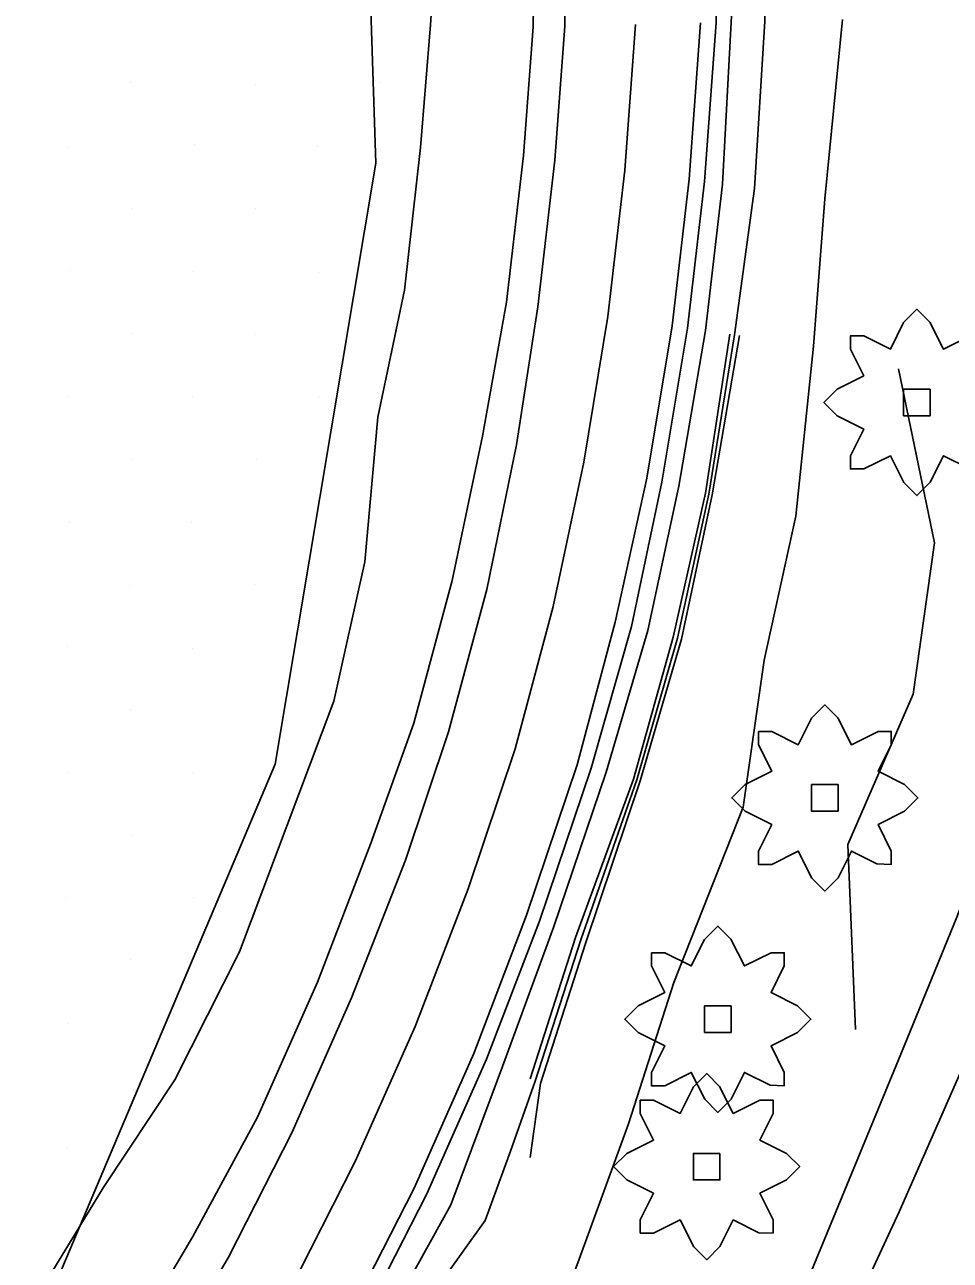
# Model space of a CAD drawing. Extents: x 1602514 to 1609837, y 863887 to 871157.
# Drawn here: x 1605346.8 to 1605503.5, y 865828.9 to 866038 of the extents above; entities that cross this region are included whole.
import ezdxf

# ---------------------------------------------------------------- set-up
doc = ezdxf.new("R2010")
doc.units = 0
for name, color, linetype in [('Environmental-New trees', 7, 'Continuous'), ('Survey-Centerline', 7, 'Continuous'), ('Survey-Edge of pavement', 7, 'Continuous'), ('Survey-Flow line', 7, 'Continuous'), ('Survey-Ridge Lines', 7, 'Continuous'), ('Survey-Shoulders', 7, 'Continuous'), ('Survey-Spot dirt', 7, 'Continuous'), ('Survey-Vegetation trees', 7, 'Continuous')]:
    doc.layers.add(name, color=color, linetype=linetype)

msp = doc.modelspace()

# ---------------------------------------------------------------- linework, layer by layer
at = {"layer": 'Environmental-New trees'}
msp.add_lwpolyline([(1605506.71, 865962.88), (1605502.38, 865965.04), (1605500.13, 865960.54), (1605497.88, 865958.29), (1605495.69, 865960.48), (1605493.38, 865965.04), (1605488.88, 865962.79), (1605486.63, 865962.79), (1605486.63, 865965.04), (1605488.88, 865969.54), (1605484.38, 865971.79), (1605482.13, 865974.04), (1605484.38, 865976.3), (1605488.88, 865978.55), (1605486.63, 865983.05), (1605486.63, 865985.3), (1605488.88, 865985.3), (1605493.38, 865983.05), (1605495.63, 865987.55), (1605497.88, 865989.8), (1605500.07, 865987.61), (1605502.38, 865983.05), (1605506.88, 865985.3)], dxfattribs=at)
msp.add_lwpolyline([(1605506.71, 865962.88), (1605502.38, 865965.04), (1605500.13, 865960.54), (1605497.88, 865958.29), (1605495.69, 865960.48), (1605493.38, 865965.04), (1605488.88, 865962.79), (1605486.63, 865962.79), (1605486.63, 865965.04), (1605488.88, 865969.54), (1605484.38, 865971.79), (1605482.13, 865974.04), (1605484.38, 865976.3), (1605488.88, 865978.55), (1605486.63, 865983.05), (1605486.63, 865985.3), (1605488.88, 865985.3), (1605493.38, 865983.05), (1605495.63, 865987.55), (1605497.88, 865989.8), (1605500.07, 865987.61), (1605502.38, 865983.05), (1605506.88, 865985.3)], dxfattribs=at)
for points in [[(1605500.13, 865976.3), (1605500.13, 865971.79), (1605495.63, 865971.79), (1605495.63, 865976.3)], [(1605500.13, 865976.3), (1605500.13, 865971.79), (1605495.63, 865971.79), (1605495.63, 865976.3)], [(1605471.04, 865918.39), (1605473.29, 865918.39), (1605477.79, 865916.14), (1605480.04, 865920.64), (1605482.29, 865922.89), (1605484.48, 865920.7), (1605486.79, 865916.14), (1605491.29, 865918.39), (1605493.54, 865918.39), (1605493.54, 865916.14), (1605491.29, 865911.64), (1605495.79, 865909.39), (1605498.04, 865907.14), (1605495.79, 865904.89), (1605491.29, 865902.64), (1605493.54, 865898.14), (1605493.54, 865895.89), (1605491.12, 865895.97), (1605486.79, 865898.14), (1605484.54, 865893.64), (1605482.29, 865891.39), (1605480.1, 865893.58), (1605477.79, 865898.14), (1605473.29, 865895.89), (1605471.04, 865895.89), (1605471.04, 865898.14), (1605473.29, 865902.64), (1605468.79, 865904.89), (1605466.54, 865907.14), (1605468.79, 865909.39), (1605473.29, 865911.64), (1605471.04, 865916.14)], [(1605471.04, 865918.39), (1605473.29, 865918.39), (1605477.79, 865916.14), (1605480.04, 865920.64), (1605482.29, 865922.89), (1605484.48, 865920.7), (1605486.79, 865916.14), (1605491.29, 865918.39), (1605493.54, 865918.39), (1605493.54, 865916.14), (1605491.29, 865911.64), (1605495.79, 865909.39), (1605498.04, 865907.14), (1605495.79, 865904.89), (1605491.29, 865902.64), (1605493.54, 865898.14), (1605493.54, 865895.89), (1605491.12, 865895.97), (1605486.79, 865898.14), (1605484.54, 865893.64), (1605482.29, 865891.39), (1605480.1, 865893.58), (1605477.79, 865898.14), (1605473.29, 865895.89), (1605471.04, 865895.89), (1605471.04, 865898.14), (1605473.29, 865902.64), (1605468.79, 865904.89), (1605466.54, 865907.14), (1605468.79, 865909.39), (1605473.29, 865911.64), (1605471.04, 865916.14)], [(1605484.54, 865909.39), (1605484.54, 865904.89), (1605480.04, 865904.89), (1605480.04, 865909.39)], [(1605484.54, 865909.39), (1605484.54, 865904.89), (1605480.04, 865904.89), (1605480.04, 865909.39)], [(1605452.93, 865880.96), (1605455.18, 865880.96), (1605459.68, 865878.71), (1605461.93, 865883.21), (1605464.18, 865885.46), (1605466.37, 865883.27), (1605468.68, 865878.71), (1605473.18, 865880.96), (1605475.43, 865880.96), (1605475.43, 865878.71), (1605473.18, 865874.21), (1605477.68, 865871.96), (1605479.93, 865869.71), (1605477.68, 865867.46), (1605473.18, 865865.21), (1605475.43, 865860.71), (1605475.43, 865858.46), (1605473.01, 865858.54), (1605468.68, 865860.71), (1605466.43, 865856.2), (1605464.18, 865853.95), (1605461.99, 865856.15), (1605459.68, 865860.71), (1605455.18, 865858.46), (1605452.93, 865858.46), (1605452.93, 865860.71), (1605455.18, 865865.21), (1605450.68, 865867.46), (1605448.43, 865869.71), (1605450.68, 865871.96), (1605455.18, 865874.21), (1605452.93, 865878.71)], [(1605452.93, 865880.96), (1605455.18, 865880.96), (1605459.68, 865878.71), (1605461.93, 865883.21), (1605464.18, 865885.46), (1605466.37, 865883.27), (1605468.68, 865878.71), (1605473.18, 865880.96), (1605475.43, 865880.96), (1605475.43, 865878.71), (1605473.18, 865874.21), (1605477.68, 865871.96), (1605479.93, 865869.71), (1605477.68, 865867.46), (1605473.18, 865865.21), (1605475.43, 865860.71), (1605475.43, 865858.46), (1605473.01, 865858.54), (1605468.68, 865860.71), (1605466.43, 865856.2), (1605464.18, 865853.95), (1605461.99, 865856.15), (1605459.68, 865860.71), (1605455.18, 865858.46), (1605452.93, 865858.46), (1605452.93, 865860.71), (1605455.18, 865865.21), (1605450.68, 865867.46), (1605448.43, 865869.71), (1605450.68, 865871.96), (1605455.18, 865874.21), (1605452.93, 865878.71)], [(1605466.43, 865871.96), (1605466.43, 865867.46), (1605461.93, 865867.46), (1605461.93, 865871.96)], [(1605466.43, 865871.96), (1605466.43, 865867.46), (1605461.93, 865867.46), (1605461.93, 865871.96)], [(1605451.04, 865856.01), (1605453.29, 865856.01), (1605457.79, 865853.76), (1605460.04, 865858.26), (1605462.29, 865860.51), (1605464.48, 865858.32), (1605466.79, 865853.76), (1605471.29, 865856.01), (1605473.54, 865856.01), (1605473.54, 865853.76), (1605471.29, 865849.26), (1605475.79, 865847.01), (1605478.04, 865844.76), (1605475.79, 865842.51), (1605471.29, 865840.26), (1605473.54, 865835.76), (1605473.54, 865833.51), (1605471.11, 865833.59), (1605466.79, 865835.76), (1605464.54, 865831.26), (1605462.29, 865829.01), (1605460.1, 865831.2), (1605457.79, 865835.76), (1605453.29, 865833.51), (1605451.04, 865833.51), (1605451.04, 865835.76), (1605453.29, 865840.26), (1605448.79, 865842.51), (1605446.54, 865844.76), (1605448.79, 865847.01), (1605453.29, 865849.26), (1605451.04, 865853.76)], [(1605451.04, 865856.01), (1605453.29, 865856.01), (1605457.79, 865853.76), (1605460.04, 865858.26), (1605462.29, 865860.51), (1605464.48, 865858.32), (1605466.79, 865853.76), (1605471.29, 865856.01), (1605473.54, 865856.01), (1605473.54, 865853.76), (1605471.29, 865849.26), (1605475.79, 865847.01), (1605478.04, 865844.76), (1605475.79, 865842.51), (1605471.29, 865840.26), (1605473.54, 865835.76), (1605473.54, 865833.51), (1605471.11, 865833.59), (1605466.79, 865835.76), (1605464.54, 865831.26), (1605462.29, 865829.01), (1605460.1, 865831.2), (1605457.79, 865835.76), (1605453.29, 865833.51), (1605451.04, 865833.51), (1605451.04, 865835.76), (1605453.29, 865840.26), (1605448.79, 865842.51), (1605446.54, 865844.76), (1605448.79, 865847.01), (1605453.29, 865849.26), (1605451.04, 865853.76)], [(1605464.54, 865847.01), (1605464.54, 865842.51), (1605460.04, 865842.51), (1605460.04, 865847.01)], [(1605464.54, 865847.01), (1605464.54, 865842.51), (1605460.04, 865842.51), (1605460.04, 865847.01)]]:
    msp.add_lwpolyline(points, close=True, dxfattribs=at)
at = {"layer": 'Survey-Centerline'}
for points in [[(1605450.25, 866038), (1605448.44, 866013.35), (1605445.56, 865988.56), (1605441.5, 865963.95), (1605436.33, 865939.53), (1605429.86, 865915.43), (1605421.91, 865891.77), (1605412.93, 865868.45), (1605402.81, 865845.63), (1605391.43, 865823.31), (1605378.71, 865801.83), (1605365.82, 865780.45)], [(1605450.25, 866038), (1605448.44, 866013.35), (1605445.56, 865988.56), (1605441.5, 865963.95), (1605436.33, 865939.53), (1605429.86, 865915.43), (1605421.91, 865891.77), (1605412.93, 865868.45), (1605402.81, 865845.63), (1605391.43, 865823.31), (1605378.71, 865801.83), (1605365.82, 865780.45)], [(1605557.12, 866000.67), (1605548.5, 865977.21), (1605540.97, 865953.33), (1605532.59, 865929.77), (1605523.67, 865906.42), (1605514.77, 865883.07), (1605504.97, 865860.05), (1605494.9, 865837.14), (1605484.31, 865814.41), (1605476.69, 865790.58), (1605468.58, 865766.93), (1605461, 865743.1), (1605455.2, 865718.83)], [(1605557.12, 866000.67), (1605548.5, 865977.21), (1605540.97, 865953.33), (1605532.59, 865929.77), (1605523.67, 865906.42), (1605514.77, 865883.07), (1605504.97, 865860.05), (1605494.9, 865837.14), (1605484.31, 865814.41), (1605476.69, 865790.58), (1605468.58, 865766.93), (1605461, 865743.1), (1605455.2, 865718.83)]]:
    msp.add_lwpolyline(points, dxfattribs=at)
at = {"layer": 'Survey-Edge of pavement'}
for points in [[(1605438.68, 866062.71), (1605438.3, 866037.72), (1605436.61, 866015.04), (1605433.73, 865990.25), (1605430.1, 865966.86), (1605425.05, 865942.41), (1605418.58, 865918.31), (1605411.32, 865896.59), (1605402.19, 865873.33), (1605392.07, 865850.51), (1605381.3, 865829.36), (1605368.58, 865807.88), (1605355.58, 865786.56)], [(1605438.68, 866062.71), (1605438.3, 866037.72), (1605436.61, 866015.04), (1605433.73, 865990.25), (1605430.1, 865966.86), (1605425.05, 865942.41), (1605418.58, 865918.31), (1605411.32, 865896.59), (1605402.19, 865873.33), (1605392.07, 865850.51), (1605381.3, 865829.36), (1605368.58, 865807.88), (1605355.58, 865786.56)], [(1605461.26, 866038.27), (1605459.34, 866011.8), (1605456.46, 865987), (1605452.17, 865961.23), (1605446.82, 865936.85), (1605440.34, 865912.76), (1605431.77, 865887.29), (1605422.87, 865863.92), (1605412.76, 865841.11), (1605400.82, 865817.71), (1605388.29, 865796.11), (1605375.41, 865774.72)], [(1605461.26, 866038.27), (1605459.34, 866011.8), (1605456.46, 865987), (1605452.17, 865961.23), (1605446.82, 865936.85), (1605440.34, 865912.76), (1605431.77, 865887.29), (1605422.87, 865863.92), (1605412.76, 865841.11), (1605400.82, 865817.71), (1605388.29, 865796.11), (1605375.41, 865774.72)], [(1605546.44, 866003.73), (1605538.85, 865980.9), (1605531.12, 865957.09), (1605522.44, 865933.66), (1605513.51, 865910.31), (1605504.61, 865886.95), (1605495.14, 865863.81), (1605485.62, 865840.69), (1605476.01, 865817.46), (1605467.72, 865793.87), (1605458.66, 865769.94), (1605451.08, 865746.11), (1605444.91, 865720.09)], [(1605546.44, 866003.73), (1605538.85, 865980.9), (1605531.12, 865957.09), (1605522.44, 865933.66), (1605513.51, 865910.31), (1605504.61, 865886.95), (1605495.14, 865863.81), (1605485.62, 865840.69), (1605476.01, 865817.46), (1605467.72, 865793.87), (1605458.66, 865769.94), (1605451.08, 865746.11), (1605444.91, 865720.09)]]:
    msp.add_lwpolyline(points, dxfattribs=at)
at = {"layer": 'Survey-Flow line'}
msp.add_line((1605424.78, 865835.64), (1605429.07, 865847.36), dxfattribs=at)
msp.add_line((1605424.78, 865835.64), (1605429.07, 865847.36), dxfattribs=at)
for points in [[(1605475.93, 866110.71), (1605473.2, 866106.62), (1605471.9, 866098.05), (1605471.7, 866090.22), (1605472.68, 866063.52), (1605472.14, 866038.53), (1605470.36, 866010.22), (1605467.02, 865985.5), (1605462.67, 865958.55), (1605457.33, 865934.18), (1605450.45, 865910.18), (1605440.96, 865883.12), (1605433.27, 865859.2), (1605429.07, 865847.36)], [(1605475.93, 866110.71), (1605473.2, 866106.62), (1605471.9, 866098.05), (1605471.7, 866090.22), (1605472.68, 866063.52), (1605472.14, 866038.53), (1605470.36, 866010.22), (1605467.02, 865985.5), (1605462.67, 865958.55), (1605457.33, 865934.18), (1605450.45, 865910.18), (1605440.96, 865883.12), (1605433.27, 865859.2), (1605429.07, 865847.36)], [(1605424.78, 865835.64), (1605416.29, 865823.74), (1605408.63, 865813.05), (1605394.58, 865792.36), (1605381.11, 865771.32)], [(1605424.78, 865835.64), (1605416.29, 865823.74), (1605408.63, 865813.05), (1605394.58, 865792.36), (1605381.11, 865771.32)]]:
    msp.add_lwpolyline(points, dxfattribs=at)
at = {"layer": 'Survey-Ridge Lines'}
for points in [[(1605378.19, 865773.07), (1605391.45, 865794.23), (1605405.87, 865814.7), (1605418.99, 865838.28), (1605427.72, 865861.72), (1605436.36, 865885.2), (1605445.25, 865911.51), (1605452.33, 865935.45), (1605457.56, 865959.86), (1605462.08, 865986.2), (1605464.99, 866010.99), (1605466.44, 866038.39), (1605467.86, 866063.41), (1605467.5, 866090.1), (1605467.92, 866098.04)], [(1605378.19, 865773.07), (1605391.45, 865794.23), (1605405.87, 865814.7), (1605418.99, 865838.28), (1605427.72, 865861.72), (1605436.36, 865885.2), (1605445.25, 865911.51), (1605452.33, 865935.45), (1605457.56, 865959.86), (1605462.08, 865986.2), (1605464.99, 866010.99), (1605466.44, 866038.39), (1605467.86, 866063.41), (1605467.5, 866090.1), (1605467.92, 866098.04)], [(1605417.16, 866062.85), (1605415.55, 866037.91), (1605413.87, 866017.16), (1605411.15, 865993.07), (1605406.64, 865971.53), (1605404.43, 865947.08), (1605399.17, 865923.53), (1605383.22, 865881.09), (1605372.26, 865859.44), (1605360.12, 865841.2), (1605347.48, 865820.41), (1605334.36, 865799.31)], [(1605417.16, 866062.85), (1605415.55, 866037.91), (1605413.87, 866017.16), (1605411.15, 865993.07), (1605406.64, 865971.53), (1605404.43, 865947.08), (1605399.17, 865923.53), (1605383.22, 865881.09), (1605372.26, 865859.44), (1605360.12, 865841.2), (1605347.48, 865820.41), (1605334.36, 865799.31)], [(1605403.78, 865757.79), (1605415.63, 865779.8), (1605429.87, 865800.37), (1605440.45, 865828.51), (1605449.06, 865852.01), (1605456.74, 865875.94), (1605468.46, 865905.58), (1605472, 865930.43), (1605477.38, 865954.8), (1605480.39, 865983.59), (1605482.29, 866008.52), (1605485.28, 866038.85)], [(1605403.78, 865757.79), (1605415.63, 865779.8), (1605429.87, 865800.37), (1605440.45, 865828.51), (1605449.06, 865852.01), (1605456.74, 865875.94), (1605468.46, 865905.58), (1605472, 865930.43), (1605477.38, 865954.8), (1605480.39, 865983.59), (1605482.29, 866008.52), (1605485.28, 866038.85)], [(1605466.18, 865985.62), (1605462.1, 865958.7), (1605456.6, 865934.36), (1605449.89, 865910.32), (1605440.07, 865883.52), (1605432.39, 865859.59)], [(1605466.18, 865985.62), (1605462.1, 865958.7), (1605456.6, 865934.36), (1605449.89, 865910.32), (1605440.07, 865883.52), (1605432.39, 865859.59)], [(1605467.87, 865985.37), (1605463.24, 865958.41), (1605458.05, 865933.98), (1605451.02, 865910.03), (1605441.84, 865882.71), (1605434.14, 865858.8), (1605432.4, 865846.32)], [(1605467.87, 865985.37), (1605463.24, 865958.41), (1605458.05, 865933.98), (1605451.02, 865910.03), (1605441.84, 865882.71), (1605434.14, 865858.8), (1605432.4, 865846.32)], [(1605487.5, 865867.95), (1605486.17, 865899.25), (1605497.24, 865924.69), (1605500.87, 865950.32), (1605494.77, 865979.74)], [(1605487.5, 865867.95), (1605486.17, 865899.25), (1605497.24, 865924.69), (1605500.87, 865950.32), (1605494.77, 865979.74)]]:
    msp.add_lwpolyline(points, dxfattribs=at)
at = {"layer": 'Survey-Shoulders'}
for points in [[(1605432.44, 866098.5), (1605433.73, 866087.57), (1605433.31, 866062.58), (1605432.93, 866037.59), (1605431.29, 866015.8), (1605428.41, 865991.01), (1605424.36, 865968.33), (1605419.18, 865943.9), (1605412.71, 865919.81), (1605405.38, 865899.29), (1605396.39, 865875.97), (1605386.27, 865853.15), (1605375.31, 865832.93), (1605362.59, 865811.45), (1605349.7, 865790.07)], [(1605432.44, 866098.5), (1605433.73, 866087.57), (1605433.31, 866062.58), (1605432.93, 866037.59), (1605431.29, 866015.8), (1605428.41, 865991.01), (1605424.36, 865968.33), (1605419.18, 865943.9), (1605412.71, 865919.81), (1605405.38, 865899.29), (1605396.39, 865875.97), (1605386.27, 865853.15), (1605375.31, 865832.93), (1605362.59, 865811.45), (1605349.7, 865790.07)], [(1605462.73, 866089.96), (1605464.26, 866063.32), (1605463.89, 866038.33), (1605461.94, 866011.43), (1605459.07, 865986.63), (1605454.72, 865960.58), (1605449.55, 865936.16), (1605442.72, 865912.15), (1605433.99, 865886.28), (1605425.01, 865862.95), (1605414.89, 865840.14), (1605402.83, 865816.51), (1605390.1, 865795.03), (1605377.29, 865773.6)], [(1605462.73, 866089.96), (1605464.26, 866063.32), (1605463.89, 866038.33), (1605461.94, 866011.43), (1605459.07, 865986.63), (1605454.72, 865960.58), (1605449.55, 865936.16), (1605442.72, 865912.15), (1605433.99, 865886.28), (1605425.01, 865862.95), (1605414.89, 865840.14), (1605402.83, 865816.51), (1605390.1, 865795.03), (1605377.29, 865773.6)]]:
    msp.add_lwpolyline(points, dxfattribs=at)
at = {"layer": 'Survey-Spot dirt'}
for p, q in [((1605364.68, 866028.12), (1605364.68, 866028.12)), ((1605364.68, 866028.12), (1605364.68, 866028.12)), ((1605385.98, 866027.9), (1605385.98, 866027.9)), ((1605385.98, 866027.9), (1605385.98, 866027.9)), ((1605406.93, 866028.13), (1605406.93, 866028.13)), ((1605406.93, 866028.13), (1605406.93, 866028.13)), ((1605354.23, 866017.22), (1605354.23, 866017.22)), ((1605354.23, 866017.22), (1605354.23, 866017.22)), ((1605375.57, 866017.61), (1605375.57, 866017.61)), ((1605375.57, 866017.61), (1605375.57, 866017.61)), ((1605396.45, 866017.38), (1605396.45, 866017.38)), ((1605396.45, 866017.38), (1605396.45, 866017.38)), ((1605364.94, 866006.79), (1605364.94, 866006.79)), ((1605364.94, 866006.79), (1605364.94, 866006.79)), ((1605385.96, 866006.78), (1605385.96, 866006.78)), ((1605385.96, 866006.78), (1605385.96, 866006.78)), ((1605354.35, 865996.3), (1605354.35, 865996.3)), ((1605354.35, 865996.3), (1605354.35, 865996.3)), ((1605375.4, 865996.26), (1605375.4, 865996.26)), ((1605375.4, 865996.26), (1605375.4, 865996.26)), ((1605396.5, 865996.05), (1605396.5, 865996.05)), ((1605396.5, 865996.05), (1605396.5, 865996.05)), ((1605364.92, 865985.64), (1605364.92, 865985.64)), ((1605364.92, 865985.64), (1605364.92, 865985.64)), ((1605385.94, 865985.61), (1605385.94, 865985.61)), ((1605385.94, 865985.61), (1605385.94, 865985.61)), ((1605354.11, 865975.08), (1605354.11, 865975.08)), ((1605354.11, 865975.08), (1605354.11, 865975.08)), ((1605375.17, 865975.03), (1605375.17, 865975.03)), ((1605375.17, 865975.03), (1605375.17, 865975.03)), ((1605396.6, 865975.07), (1605396.6, 865975.07)), ((1605396.6, 865975.07), (1605396.6, 865975.07)), ((1605364.97, 865964.33), (1605364.97, 865964.33)), ((1605364.97, 865964.33), (1605364.97, 865964.33)), ((1605386.07, 865964.35), (1605386.07, 865964.35)), ((1605386.07, 865964.35), (1605386.07, 865964.35)), ((1605354.36, 865953.69), (1605354.36, 865953.69)), ((1605354.36, 865953.69), (1605354.36, 865953.69)), ((1605375.07, 865953.81), (1605375.07, 865953.81)), ((1605375.07, 865953.81), (1605375.07, 865953.81)), ((1605364.77, 865943.08), (1605364.77, 865943.08)), ((1605364.77, 865943.08), (1605364.77, 865943.08)), ((1605385.7, 865943.24), (1605385.7, 865943.24)), ((1605385.7, 865943.24), (1605385.7, 865943.24)), ((1605354.14, 865932.72), (1605354.14, 865932.72)), ((1605354.14, 865932.72), (1605354.14, 865932.72)), ((1605375.28, 865932.46), (1605375.28, 865932.46)), ((1605375.28, 865932.46), (1605375.28, 865932.46)), ((1605364.74, 865922.03), (1605364.74, 865922.03)), ((1605364.74, 865922.03), (1605364.74, 865922.03)), ((1605354.16, 865911.5), (1605354.16, 865911.5)), ((1605354.16, 865911.5), (1605354.16, 865911.5)), ((1605375.44, 865911.38), (1605375.44, 865911.38)), ((1605375.44, 865911.38), (1605375.44, 865911.38)), ((1605364.9, 865900.86), (1605364.9, 865900.86)), ((1605364.9, 865900.86), (1605364.9, 865900.86)), ((1605353.98, 865890.31), (1605353.98, 865890.31)), ((1605353.98, 865890.31), (1605353.98, 865890.31)), ((1605375.5, 865890.34), (1605375.5, 865890.34)), ((1605375.5, 865890.34), (1605375.5, 865890.34)), ((1605364.77, 865879.76), (1605364.77, 865879.76)), ((1605364.77, 865879.76), (1605364.77, 865879.76)), ((1605354.33, 865868.98), (1605354.33, 865868.98)), ((1605354.33, 865868.98), (1605354.33, 865868.98)), ((1605354, 865848), (1605354, 865848)), ((1605354, 865848), (1605354, 865848))]:
    msp.add_line(p, q, dxfattribs=at)
at = {"layer": 'Survey-Vegetation trees'}
msp.add_lwpolyline([(1605345.12, 865808.51), (1605389.24, 865912.86), (1605406.29, 866014.53), (1605404.29, 866075.06), (1605373.2, 866135.26), (1605321, 866162.98), (1605264.32, 866186.31), (1605208.27, 866204.93), (1605168.7, 866206), (1605115.43, 866197.22), (1605075.43, 866183.53), (1605021.73, 866154.42), (1604992.43, 866134.51)], dxfattribs=at)
msp.add_lwpolyline([(1605345.12, 865808.51), (1605389.24, 865912.86), (1605406.29, 866014.53), (1605404.29, 866075.06), (1605373.2, 866135.26), (1605321, 866162.98), (1605264.32, 866186.31), (1605208.27, 866204.93), (1605168.7, 866206), (1605115.43, 866197.22), (1605075.43, 866183.53), (1605021.73, 866154.42), (1604992.43, 866134.51)], dxfattribs=at)

doc.saveas('drawing.dxf')
